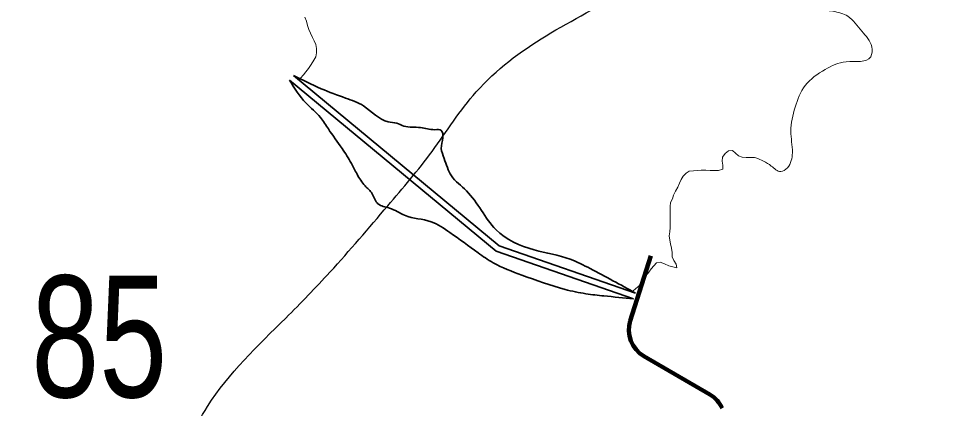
# Model space of a CAD drawing. Extents: x 553962 to 842807, y 8883888 to 9032388.
# Drawn here: x 693202 to 696283, y 8965336 to 8966617 of the extents above; entities that cross this region are included whole.
import ezdxf

# ---------------------------------------------------------------- set-up
doc = ezdxf.new("R2010")
doc.units = 0
doc.header["$LTSCALE"] = 160
for name, color, linetype, lineweight in [('21', 7, 'Continuous', 25), ('27', 7, 'Continuous', 90), ('32', 7, 'Continuous', 13), ('7', 7, 'Continuous', 90), ('8', 7, 'Continuous', 13)]:
    doc.layers.add(name, color=color, linetype=linetype, lineweight=lineweight)

msp = doc.modelspace()

# ---------------------------------------------------------------- linework, layer by layer
at = {"layer": '21'}
for points in [[(695170.7, 8961646.8), (695094.7, 8961773.3), (694929.1, 8961938.8), (694680.8, 8962114.8), (694540.3, 8962171.7), (694427.3, 8962232.6), (694366.5, 8962247.8), (694270.9, 8962269.5), (694127.6, 8962297.8), (693938.6, 8962389.1), (693764.8, 8962478.2), (693575.8, 8962545.5), (693330.4, 8962615.1), (693210.9, 8962636.8), (692989.3, 8962745.5), (692906.8, 8962786.8), (692817.7, 8962838.9), (692765.6, 8962886.7), (692691.7, 8962969.3), (692639.6, 8963030.2), (692544, 8963141), (692498.4, 8963178), (692402.8, 8963258.4), (692300.7, 8963319.2), (692140, 8963421.4), (691977.1, 8963493.1), (691866.3, 8963514.8), (691638.2, 8963532.2), (691462.3, 8963549.6), (691336.3, 8963562.6), (691273.3, 8963588.7), (691203.8, 8963640.9), (691103.8, 8963762.6), (691048.1, 8963842.5), (691024.9, 8963935.4), (691027.8, 8964068.8), (691022, 8964216.8), (690966.8, 8964338.7), (690920.4, 8964422.8), (690914.6, 8964530.2), (690952.3, 8964623), (691022, 8964721.7), (691088.7, 8964808.7), (691297.6, 8965101.8), (691483.3, 8965383.2), (691582, 8965539.9), (691761.8, 8965929.2), (692017.2, 8966518.5), (692139.1, 8966942.3), (692231.9, 8967543.3), (692246.4, 8967740.7), (692124.5, 8967943.9), (691973.7, 8968039.7), (691700.9, 8968077.4), (691448.5, 8968103.5)], [(692309.3, 8963314.4), (692463.9, 8963541.7), (692531, 8963625.6), (692542.2, 8963720.6), (692603.7, 8963821.3), (692743.5, 8963854.8), (692844.1, 8963877.2), (692944.8, 8963933.1), (693006.3, 8964017), (692961.6, 8964084.1), (692916.8, 8964134.4), (692972.7, 8964207.1), (693224.3, 8964464.2), (693509.5, 8964755), (693727.5, 8964973.1), (693738.7, 8965112.8), (693822.6, 8965342.1), (694079.8, 8965632.8), (694225.2, 8965783.8), (694415.2, 8966001.8), (694560.6, 8966180.7), (694706, 8966376.4), (694935.2, 8966560.9), (695192.4, 8966717.5), (695455.2, 8966997.1), (695650.9, 8967226.3), (695768.8, 8967390)]]:
    msp.add_spline(points, degree=3, dxfattribs=at)
at = {"layer": '27'}
msp.add_spline([(637260.6, 8972975.8), (641524.5, 8971056.2), (652526.1, 8965412.7), (653164.3, 8965062.8), (670790.5, 8953770.1), (686194, 8943929.9), (696283.3, 8937647.1)], degree=3, dxfattribs=at)
at = {"layer": '7'}
for p, q in [((695279.7, 8965837.3), (695212, 8965624)), ((695257, 8965507.3), (695473.3, 8965381.5))]:
    msp.add_line(p, q, dxfattribs=at)
for centre, start, end in [((695307.3, 8965593.8), 162.3858, 239.8088), ((695423, 8965295.1), 24.1627, 59.8088)]:
    msp.add_arc(centre, 100, start, end, dxfattribs=at)
at = {"layer": '8'}
for points in [[(694123.3, 8966415.4), (694128.7, 8966421.7), (694138.1, 8966432.1), (694145.8, 8966442.6), (694154.2, 8966453.5), (694163.1, 8966466), (694172.3, 8966480.2), (694178.5, 8966492.1), (694180.7, 8966505.2), (694180.5, 8966518.9), (694178.7, 8966532.1), (694172.8, 8966543.8), (694167.3, 8966555.4), (694161, 8966569.1), (694155.4, 8966581.8), (694151.1, 8966595), (694147.6, 8966608.7), (694142.4, 8966622.2)], [(695218.7, 8965718.5), (694780.8, 8965869.9), (694123.3, 8966415.4)], [(695624.3, 8966160), (695620.7, 8966160.2), (695606.9, 8966160.5), (695593.1, 8966160.9), (695579.5, 8966161.4), (695567.2, 8966165.7), (695558.1, 8966175.3), (695547.8, 8966183.7), (695534.7, 8966182.2), (695523.8, 8966173.5), (695515.6, 8966162.2), (695513.8, 8966149), (695515.8, 8966135.8), (695516.6, 8966122.3), (695502.1, 8966118.2), (695488.8, 8966117.9), (695475.1, 8966118), (695460.7, 8966118.7), (695445.5, 8966118.5), (695432.7, 8966118.2), (695419.4, 8966117), (695405.6, 8966116.2), (695395.2, 8966109.1), (695386.2, 8966099.1), (695379.8, 8966087.9), (695374.2, 8966075.9), (695367.9, 8966063.4), (695360.6, 8966050), (695354.5, 8966036.3), (695350.3, 8966024.4), (695344.5, 8966012.8), (695342.9, 8965999.5), (695342.8, 8965985.8), (695343.2, 8965972.9), (695343.4, 8965959.2), (695343.3, 8965945.6), (695343.4, 8965930.9), (695342.6, 8965916.3), (695340.3, 8965902.6), (695341.6, 8965889.2), (695344.1, 8965876.2), (695347.9, 8965862.9), (695349.3, 8965848.4), (695349.9, 8965834.2), (695355.7, 8965821.5), (695362.5, 8965810.4), (695365, 8965798.1), (695365.2, 8965797.3), (695352.1, 8965800.7), (695338.8, 8965804.6), (695324.7, 8965810.7), (695310.4, 8965816.2), (695298.1, 8965813.8), (695289.2, 8965804.2), (695280.9, 8965794.3), (695273, 8965783.1), (695262.9, 8965772), (695256, 8965760.4), (695248.3, 8965749.9), (695239.9, 8965737.9), (695230.4, 8965729.5), (695220.2, 8965720.7), (695218.7, 8965718.5)]]:
    msp.add_lwpolyline(points, dxfattribs=at)
at = {"layer": '8', "lineweight": 35}
for points in [[(694092.1, 8966415.3), (694770.8, 8965852.2), (695222.5, 8965696.1)], [(694104.8, 8966430.7), (694780.8, 8965869.9), (695229, 8965715)]]:
    msp.add_lwpolyline(points, dxfattribs=at)
at = {"layer": '8'}
msp.add_spline([(696139.8, 8967795.7), (696074.3, 8967703.8), (696032, 8967645.8), (696020.2, 8967572), (696049.7, 8967486.5), (696154.8, 8967459), (696204, 8967414.8), (696197.1, 8967387.2), (696159.8, 8967386.3), (696103.8, 8967387.2), (696027.1, 8967382.3), (695994.7, 8967363.7), (695981.9, 8967291.9), (695975.1, 8967236.9), (695946.6, 8967185.8), (695912.2, 8967158.3), (695861.6, 8967128.5), (695810.6, 8967070.1), (695810.6, 8966997.2), (695836.1, 8966920.6), (695872.6, 8966803.8), (695847, 8966763.7), (695766.8, 8966719.9), (695785, 8966672.5), (695878, 8966641.5), (695927.3, 8966625.1), (695972.9, 8966575.8), (696005.7, 8966524.8), (696002.1, 8966491.9), (695921.8, 8966475.5), (695852.5, 8966450), (695786.8, 8966397.1), (695754, 8966326), (695739.4, 8966247.5), (695744.9, 8966176.4), (695728.5, 8966127.1), (695706.6, 8966114.4), (695675.6, 8966132.6), (695624.3, 8966160)], degree=3, dxfattribs=at)
at = {"layer": '8', "lineweight": 35}
for points in [[(694092.1, 8966415.3), (694146.5, 8966339.6), (694193.8, 8966292.3), (694219.8, 8966254.4), (694264.7, 8966190.6), (694295.5, 8966140.9), (694314.4, 8966105.4), (694340.4, 8966067.5), (694364, 8966041.5), (694383, 8966008.4), (694420.8, 8965994.2), (694470.5, 8965970.5), (694558, 8965949.2), (694619.4, 8965913.7), (694711.7, 8965847.5), (694761.3, 8965814.4), (694855.9, 8965774.1), (694997.8, 8965726.8), (695066.4, 8965712.6), (695125.5, 8965705.5), (695222.5, 8965696.1)], [(694104.8, 8966430.7), (694196.1, 8966386.9), (694276.5, 8966356.2), (694335.7, 8966330.2), (694416.1, 8966278.1), (694444.4, 8966273.4), (694468.1, 8966263.9), (694522.5, 8966259.2), (694569.8, 8966252.1), (694591.1, 8966249.7), (694595.8, 8966226.1), (694591.1, 8966190.6), (694600.5, 8966157.4), (694624.2, 8966100.7), (694673.8, 8966051), (694770.8, 8965923.2), (694896.1, 8965857), (695014.4, 8965826.2), (695080.6, 8965795.4), (695229, 8965715)]]:
    msp.add_spline(points, degree=3, dxfattribs=at)

# ---------------------------------------------------------------- texts
at = {"layer": '32', "width": 0.75}
msp.add_text('85', height=400, dxfattribs=at).set_placement((693243.8, 8965372.3))

doc.saveas('drawing.dxf')
